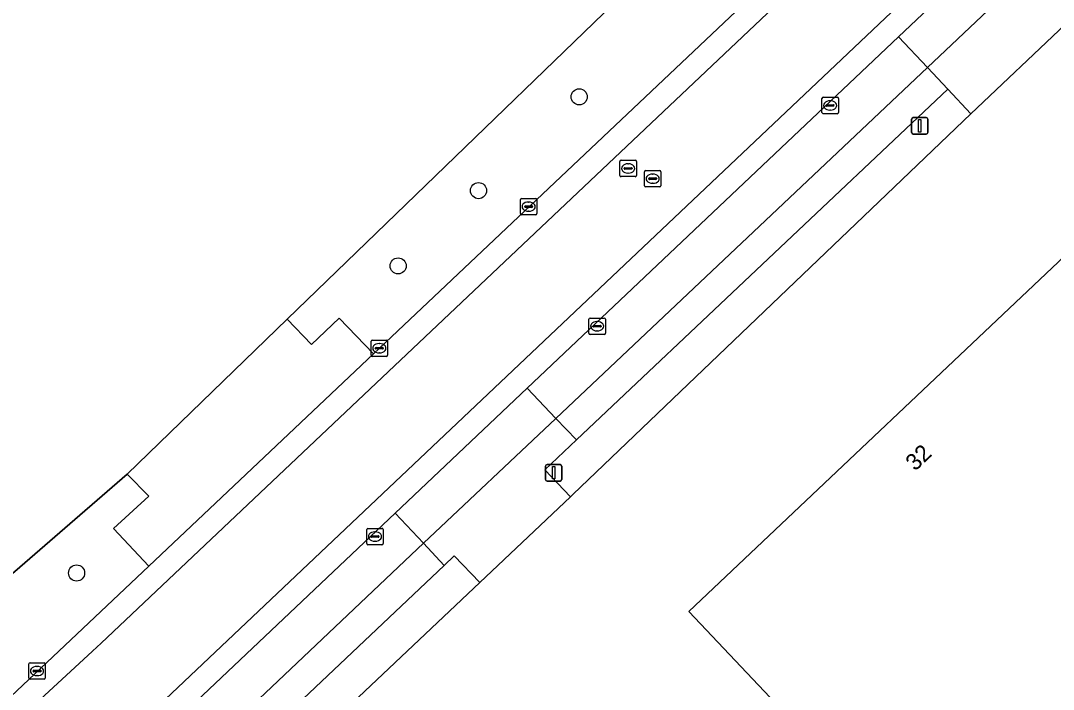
# Model space of a CAD drawing. Extents: x 156702 to 158052, y 387630 to 388992.
# Drawn here: x 157648 to 157710.6, y 388328.3 to 388368.9 of the extents above; entities that cross this region are included whole.
import ezdxf

# ---------------------------------------------------------------- set-up
doc = ezdxf.new("R2010")
doc.units = 0
for name, color, linetype in [('IMGEO_Berm_groen', 7, 'Continuous'), ('IMGEO_Boom', 7, 'Continuous'), ('IMGEO_Erf', 7, 'Continuous'), ('IMGEO_Groenvoorziening', 7, 'Continuous'), ('IMGEO_Hek', 7, 'Continuous'), ('IMGEO_Kolk', 7, 'Continuous'), ('IMGEO_Lichtmast', 7, 'Continuous'), ('IMGEO_Pand', 7, 'Continuous'), ('IMGEO_Pand_nummerreeks', 7, 'Continuous'), ('IMGEO_Parkeervlak_open', 7, 'Continuous'), ('IMGEO_Rijbaan_lokaal_gesloten', 7, 'Continuous'), ('IMGEO_Rijbaan_lokaal_open', 7, 'Continuous'), ('IMGEO_Rioolput', 7, 'Continuous'), ('IMGEO_Voetpad_open', 7, 'Continuous')]:
    doc.layers.add(name, color=color, linetype=linetype)

msp = doc.modelspace()

# ---------------------------------------------------------------- linework, layer by layer
at = {"layer": 'IMGEO_Berm_groen'}
msp.add_lwpolyline([(157693.937, 388371.932), (157691.713, 388374.285), (157693.968, 388376.402), (157692.355, 388378.104), (157664.141, 388350.795), (157665.608, 388349.256), (157667.296, 388350.853), (157669.377, 388348.694)], close=True, dxfattribs=at)
for points in [[(157655.751, 388335.812), (157653.604, 388338.098), (157655.748, 388340.048), (157654.429, 388341.395), (157627.449, 388318.044), (157622.816, 388314.826), (157624.298, 388312.524), (157626.098, 388313.757), (157628.293, 388310.699)], [(157635.35, 388316.566), (157655.751, 388335.812)]]:
    msp.add_lwpolyline(points, dxfattribs=at)
at = {"layer": 'IMGEO_Boom'}
for centre in [(157681.866, 388364.294), (157675.753, 388358.601), (157670.874, 388354.031), (157651.358, 388335.388)]:
    msp.add_circle(centre, 0.489, dxfattribs=at)
at = {"layer": 'IMGEO_Erf'}
for points in [[(157828.567, 388476.717), (157827.02, 388475.574), (157819.744, 388469.314), (157819.109, 388469.983), (157810.78, 388462.732), (157797.894, 388450.521), (157792.808, 388445.559), (157792.292, 388445.075), (157782.368, 388435.768), (157780.291, 388433.819), (157770.375, 388424.519), (157762.137, 388416.71), (157750.411, 388405.749), (157741.215, 388396.791), (157739.918, 388395.57), (157734.391, 388390.366), (157712.553, 388369.817), (157711.355, 388368.682), (157705.627, 388363.261), (157681.507, 388340.173), (157681.329, 388340.003), (157675.827, 388334.804), (157653.403, 388313.608)], [(157627.449, 388318.044), (157654.429, 388341.395), (157664.141, 388350.795), (157692.355, 388378.104), (157701.62, 388386.983), (157703.834, 388389.244), (157706.743, 388391.918), (157715.141, 388399.858), (157769.024, 388450.72), (157770.108, 388451.766), (157788.87, 388469.419)]]:
    msp.add_lwpolyline(points, dxfattribs=at)
msp.add_lwpolyline([(157760.718, 388305.402), (157736.41, 388282.4), (157688.517, 388333.056), (157712.821, 388356.047), (157713.077, 388355.777), (157737.37, 388330.09)], close=True, dxfattribs=at)
at = {"layer": 'IMGEO_Groenvoorziening'}
for points in [[(157681.507, 388340.173), (157705.627, 388363.261), (157704.246, 388364.753), (157681.707, 388343.469), (157679.786, 388341.643), (157681.329, 388340.003)], [(157653.403, 388313.608), (157675.827, 388334.804), (157674.284, 388336.433), (157673.676, 388335.845), (157653.933, 388317.185), (157653.076, 388316.403), (157653.753, 388315.655), (157652.626, 388314.672)]]:
    msp.add_lwpolyline(points, close=True, dxfattribs=at)
at = {"layer": 'IMGEO_Hek'}
for points in [[(157692.355, 388378.104), (157664.141, 388350.795)], [(157664.141, 388350.795), (157654.429, 388341.395)], [(157654.429, 388341.395), (157627.449, 388318.044), (157622.816, 388314.826)]]:
    msp.add_lwpolyline(points, dxfattribs=at)
at = {"layer": 'IMGEO_Kolk'}
for p, q in [((157696.601, 388363.346), (157696.601, 388364.198)), ((157696.676, 388364.272), (157697.528, 388364.272)), ((157697.602, 388364.198), (157697.602, 388363.346)), ((157696.86, 388363.766), (157696.86, 388363.778)), ((157697.298, 388363.729), (157696.9, 388363.729)), ((157696.903, 388363.815), (157697.301, 388363.815)), ((157697.089, 388364.052), (157697.114, 388364.052)), ((157697.344, 388363.778), (157697.344, 388363.766)), ((157697.528, 388363.272), (157696.676, 388363.272)), ((157697.112, 388363.492), (157697.087, 388363.492)), ((157678.296, 388357.202), (157678.296, 388358.054)), ((157678.371, 388358.128), (157679.223, 388358.128)), ((157678.784, 388357.908), (157678.809, 388357.908)), ((157679.297, 388358.054), (157679.297, 388357.202)), ((157678.555, 388357.622), (157678.555, 388357.634)), ((157678.993, 388357.585), (157678.595, 388357.585)), ((157678.598, 388357.671), (157678.996, 388357.671)), ((157678.807, 388357.348), (157678.782, 388357.348)), ((157679.039, 388357.634), (157679.039, 388357.622)), ((157679.223, 388357.128), (157678.371, 388357.128)), ((157682.454, 388349.941), (157682.454, 388350.793)), ((157682.529, 388350.867), (157683.381, 388350.867)), ((157682.713, 388350.361), (157682.713, 388350.373)), ((157682.756, 388350.41), (157683.154, 388350.41)), ((157682.942, 388350.647), (157682.967, 388350.647)), ((157683.197, 388350.373), (157683.197, 388350.361)), ((157683.455, 388350.793), (157683.455, 388349.941)), ((157683.381, 388349.867), (157682.529, 388349.867)), ((157683.151, 388350.324), (157682.753, 388350.324)), ((157682.965, 388350.087), (157682.94, 388350.087)), ((157669.231, 388348.605), (157669.231, 388349.457)), ((157669.306, 388349.531), (157670.158, 388349.531)), ((157669.719, 388349.311), (157669.744, 388349.311)), ((157670.232, 388349.457), (157670.232, 388348.605)), ((157670.158, 388348.531), (157669.306, 388348.531)), ((157669.49, 388349.025), (157669.49, 388349.037)), ((157669.928, 388348.988), (157669.53, 388348.988)), ((157669.533, 388349.074), (157669.931, 388349.074)), ((157669.742, 388348.751), (157669.717, 388348.751)), ((157669.974, 388349.037), (157669.974, 388349.025)), ((157668.967, 388337.174), (157668.967, 388338.026)), ((157669.042, 388338.1), (157669.894, 388338.1)), ((157669.455, 388337.88), (157669.48, 388337.88)), ((157669.968, 388338.026), (157669.968, 388337.174)), ((157669.226, 388337.594), (157669.226, 388337.606)), ((157669.664, 388337.557), (157669.266, 388337.557)), ((157669.269, 388337.643), (157669.667, 388337.643)), ((157669.478, 388337.32), (157669.453, 388337.32)), ((157669.71, 388337.606), (157669.71, 388337.594)), ((157669.894, 388337.1), (157669.042, 388337.1)), ((157648.455, 388329.013), (157648.455, 388329.865)), ((157648.53, 388329.939), (157649.382, 388329.939)), ((157648.943, 388329.719), (157648.968, 388329.719)), ((157649.456, 388329.865), (157649.456, 388329.013)), ((157648.714, 388329.433), (157648.714, 388329.445)), ((157649.152, 388329.396), (157648.754, 388329.396)), ((157648.757, 388329.482), (157649.155, 388329.482)), ((157648.966, 388329.159), (157648.941, 388329.159)), ((157649.198, 388329.445), (157649.198, 388329.433)), ((157649.382, 388328.939), (157648.53, 388328.939))]:
    msp.add_line(p, q, dxfattribs=at)
for points in [[(157696.601, 388363.346), (157696.601, 388364.198)], [(157696.676, 388364.272), (157697.528, 388364.272)], [(157697.602, 388364.198), (157697.602, 388363.346)], [(157697.528, 388363.272), (157696.676, 388363.272)], [(157678.296, 388357.202), (157678.296, 388358.054)], [(157678.371, 388358.128), (157679.223, 388358.128)], [(157679.297, 388358.054), (157679.297, 388357.202)], [(157679.223, 388357.128), (157678.371, 388357.128)], [(157682.454, 388349.941), (157682.454, 388350.793)], [(157682.529, 388350.867), (157683.381, 388350.867)], [(157683.455, 388350.793), (157683.455, 388349.941)], [(157683.381, 388349.867), (157682.529, 388349.867)], [(157669.231, 388348.605), (157669.231, 388349.457)], [(157669.306, 388349.531), (157670.158, 388349.531)], [(157670.232, 388349.457), (157670.232, 388348.605)], [(157670.158, 388348.531), (157669.306, 388348.531)], [(157668.967, 388337.174), (157668.967, 388338.026)], [(157669.042, 388338.1), (157669.894, 388338.1)], [(157669.968, 388338.026), (157669.968, 388337.174)], [(157669.894, 388337.1), (157669.042, 388337.1)], [(157648.455, 388329.013), (157648.455, 388329.865)], [(157648.53, 388329.939), (157649.382, 388329.939)], [(157649.456, 388329.865), (157649.456, 388329.013)], [(157649.382, 388328.939), (157648.53, 388328.939)]]:
    msp.add_lwpolyline(points, dxfattribs=at)
for centre, radius, start, end in [((157696.678, 388364.196), 0.0765, 91.55205, 178.44795), ((157696.678, 388364.196), 0.0765, 91.55205, 178.44795), ((157697.526, 388364.196), 0.0765, 1.55205, 88.44795), ((157697.526, 388364.196), 0.0765, 1.55205, 88.44795), ((157696.9, 388363.775), 0.0403, 85.87752, 175.75265), ((157696.897, 388363.765), 0.0366, 178.93798, 274.71019), ((157697.301, 388363.772), 0.043, 264.86636, 352.45326), ((157697.305, 388363.777), 0.0386, 1.73085, 96.63898), ((157696.678, 388363.348), 0.0765, 181.55205, 268.44795), ((157696.678, 388363.348), 0.0765, 181.55205, 268.44795), ((157697.526, 388363.348), 0.0765, 271.55205, 358.44795), ((157697.526, 388363.348), 0.0765, 271.55205, 358.44795), ((157678.373, 388358.052), 0.0765, 91.55205, 178.44795), ((157678.373, 388358.052), 0.0765, 91.55205, 178.44795), ((157679.221, 388358.052), 0.0765, 1.55205, 88.44795), ((157679.221, 388358.052), 0.0765, 1.55205, 88.44795), ((157678.595, 388357.631), 0.0403, 85.87752, 175.75265), ((157678.592, 388357.621), 0.0366, 178.93798, 274.71019), ((157678.996, 388357.628), 0.043, 264.86636, 352.45326), ((157679, 388357.633), 0.0386, 1.73085, 96.63898), ((157678.373, 388357.204), 0.0765, 181.55205, 268.44795), ((157678.373, 388357.204), 0.0765, 181.55205, 268.44795), ((157679.221, 388357.204), 0.0765, 271.55205, 358.44795), ((157679.221, 388357.204), 0.0765, 271.55205, 358.44795), ((157682.531, 388350.791), 0.0765, 91.55205, 178.44795), ((157682.531, 388350.791), 0.0765, 91.55205, 178.44795), ((157682.753, 388350.37), 0.0403, 85.87752, 175.75265), ((157682.75, 388350.36), 0.0366, 178.93798, 274.71019), ((157683.154, 388350.367), 0.043, 264.86636, 352.45326), ((157683.158, 388350.372), 0.0386, 1.73085, 96.63898), ((157683.379, 388350.791), 0.0765, 1.55205, 88.44795), ((157683.379, 388350.791), 0.0765, 1.55205, 88.44795), ((157682.531, 388349.943), 0.0765, 181.55205, 268.44795), ((157682.531, 388349.943), 0.0765, 181.55205, 268.44795), ((157683.379, 388349.943), 0.0765, 271.55205, 358.44795), ((157683.379, 388349.943), 0.0765, 271.55205, 358.44795), ((157669.308, 388349.455), 0.0765, 91.55205, 178.44795), ((157669.308, 388349.455), 0.0765, 91.55205, 178.44795), ((157670.156, 388349.455), 0.0765, 1.55205, 88.44795), ((157670.156, 388349.455), 0.0765, 1.55205, 88.44795), ((157669.308, 388348.607), 0.0765, 181.55205, 268.44795), ((157669.308, 388348.607), 0.0765, 181.55205, 268.44795), ((157669.53, 388349.034), 0.0403, 85.87752, 175.75265), ((157669.527, 388349.024), 0.0366, 178.93798, 274.71019), ((157669.931, 388349.031), 0.043, 264.86636, 352.45326), ((157669.935, 388349.036), 0.0386, 1.73085, 96.63898), ((157670.156, 388348.607), 0.0765, 271.55205, 358.44795), ((157670.156, 388348.607), 0.0765, 271.55205, 358.44795), ((157669.044, 388338.024), 0.0765, 91.55205, 178.44795), ((157669.044, 388338.024), 0.0765, 91.55205, 178.44795), ((157669.892, 388338.024), 0.0765, 1.55205, 88.44795), ((157669.892, 388338.024), 0.0765, 1.55205, 88.44795), ((157669.266, 388337.603), 0.0403, 85.87752, 175.75265), ((157669.263, 388337.593), 0.0366, 178.93798, 274.71019), ((157669.667, 388337.6), 0.043, 264.86636, 352.45326), ((157669.671, 388337.605), 0.0386, 1.73085, 96.63898), ((157669.044, 388337.176), 0.0765, 181.55205, 268.44795), ((157669.044, 388337.176), 0.0765, 181.55205, 268.44795), ((157669.892, 388337.176), 0.0765, 271.55205, 358.44795), ((157669.892, 388337.176), 0.0765, 271.55205, 358.44795), ((157648.532, 388329.863), 0.0765, 91.55205, 178.44795), ((157648.532, 388329.863), 0.0765, 91.55205, 178.44795), ((157649.38, 388329.863), 0.0765, 1.55205, 88.44795), ((157649.38, 388329.863), 0.0765, 1.55205, 88.44795), ((157648.754, 388329.442), 0.0403, 85.87752, 175.75265), ((157648.751, 388329.432), 0.0366, 178.93798, 274.71019), ((157649.155, 388329.439), 0.043, 264.86636, 352.45326), ((157649.159, 388329.444), 0.0386, 1.73085, 96.63898), ((157648.532, 388329.015), 0.0765, 181.55205, 268.44795), ((157648.532, 388329.015), 0.0765, 181.55205, 268.44795), ((157649.38, 388329.015), 0.0765, 271.55205, 358.44795), ((157649.38, 388329.015), 0.0765, 271.55205, 358.44795)]:
    msp.add_arc(centre, radius, start, end, dxfattribs=at)
for centre, major_axis, ratio, start_param, end_param in [((157697.088, 388363.772), (-0.387, 0.002), 0.722429, 4.712389, 7.853982), ((157697.113, 388363.772), (-0.39, 0.002), 0.717154, 1.570796, 4.712389), ((157678.783, 388357.628), (-0.387, 0.002), 0.722429, 4.712389, 7.853982), ((157678.808, 388357.628), (-0.39, 0.002), 0.717154, 1.570796, 4.712389), ((157682.941, 388350.367), (-0.387, 0.002), 0.722429, 4.712389, 7.853982), ((157682.966, 388350.367), (-0.39, 0.002), 0.717154, 1.570796, 4.712389), ((157669.718, 388349.031), (-0.387, 0.002), 0.722429, 4.712389, 7.853982), ((157669.743, 388349.031), (-0.39, 0.002), 0.717154, 1.570796, 4.712389), ((157669.454, 388337.6), (-0.387, 0.002), 0.722429, 4.712389, 7.853982), ((157669.479, 388337.6), (-0.39, 0.002), 0.717154, 1.570796, 4.712389), ((157648.942, 388329.439), (-0.387, 0.002), 0.722429, 4.712389, 7.853982), ((157648.967, 388329.439), (-0.39, 0.002), 0.717154, 1.570796, 4.712389)]:
    msp.add_ellipse(centre, major_axis=major_axis, ratio=ratio, start_param=start_param, end_param=end_param, dxfattribs=at)
at = {"layer": 'IMGEO_Lichtmast'}
for p, q in [((157702.036, 388362.133), (157702.036, 388362.933)), ((157702.036, 388362.933), (157702.036, 388362.133)), ((157702.136, 388363.033), (157702.926, 388363.033)), ((157702.926, 388363.033), (157702.136, 388363.033)), ((157703.026, 388362.933), (157703.026, 388362.133)), ((157703.026, 388362.133), (157703.026, 388362.933)), ((157702.926, 388362.033), (157702.136, 388362.033)), ((157702.136, 388362.033), (157702.926, 388362.033)), ((157679.816, 388341.071), (157679.816, 388341.871)), ((157679.816, 388341.871), (157679.816, 388341.071)), ((157679.916, 388341.971), (157680.706, 388341.971)), ((157680.706, 388341.971), (157679.916, 388341.971)), ((157680.806, 388341.871), (157680.806, 388341.071)), ((157680.806, 388341.071), (157680.806, 388341.871)), ((157680.706, 388340.971), (157679.916, 388340.971)), ((157679.916, 388340.971), (157680.706, 388340.971))]:
    msp.add_line(p, q, dxfattribs=at)
for points in [[(157702.456, 388362.908), (157702.606, 388362.908), (157702.606, 388362.158), (157702.456, 388362.158), (157702.456, 388362.908)], [(157680.236, 388341.846), (157680.386, 388341.846), (157680.386, 388341.096), (157680.236, 388341.096), (157680.236, 388341.846)]]:
    msp.add_lwpolyline(points, dxfattribs=at)
for centre, start, end in [((157702.136, 388362.933), 90, 180), ((157702.136, 388362.933), 90, 180), ((157702.926, 388362.933), 0, 90), ((157702.926, 388362.933), 360, 90), ((157702.136, 388362.133), 180, 270), ((157702.136, 388362.133), 180, 270), ((157702.926, 388362.133), 270, 0), ((157702.926, 388362.133), 270, 0), ((157679.916, 388341.871), 90, 180), ((157679.916, 388341.871), 90, 180), ((157680.706, 388341.871), 0, 90), ((157680.706, 388341.871), 360, 90), ((157679.916, 388341.071), 180, 270), ((157679.916, 388341.071), 180, 270), ((157680.706, 388341.071), 270, 0), ((157680.706, 388341.071), 270, 0)]:
    msp.add_arc(centre, 0.1, start, end, dxfattribs=at)
at = {"layer": 'IMGEO_Pand'}
msp.add_lwpolyline([(157713.077, 388355.777), (157712.821, 388356.047), (157688.517, 388333.056), (157736.41, 388282.4), (157760.718, 388305.402), (157737.37, 388330.09)], close=True, dxfattribs=at)
at = {"layer": 'IMGEO_Parkeervlak_open'}
for points in [[(157702.996, 388366.069), (157701.237, 388367.928), (157678.712, 388346.609), (157680.453, 388344.77)], [(157672.418, 388337.198), (157670.693, 388339.02), (157651.108, 388320.484), (157652.84, 388318.656)]]:
    msp.add_lwpolyline(points, close=True, dxfattribs=at)
at = {"layer": 'IMGEO_Rijbaan_lokaal_gesloten'}
for points in [[(157722.575, 388397.084), (157798.497, 388468.895), (157797.546, 388469.921), (157795.288, 388467.846), (157773.891, 388447.573), (157772.807, 388446.508), (157721.207, 388397.728), (157693.937, 388371.932), (157669.377, 388348.694), (157655.751, 388335.812), (157635.35, 388316.566)], [(157640.155, 388312.044), (157727.538, 388394.745), (157728.664, 388395.811), (157800.565, 388463.859), (157801.977, 388465.115), (157798.497, 388468.895), (157722.575, 388397.084), (157652.853, 388331.137), (157631.518, 388311.458)], [(157631.518, 388311.458), (157652.853, 388331.137), (157722.575, 388397.084)], [(157728.896, 388394.105), (157729.626, 388394.795), (157728.664, 388395.811), (157727.538, 388394.745), (157640.155, 388312.044)], [(157640.555, 388310.496), (157643.842, 388313.607), (157651.108, 388320.484), (157670.693, 388339.02), (157678.712, 388346.609), (157701.237, 388367.928), (157708.575, 388374.873), (157728.896, 388394.105)]]:
    msp.add_lwpolyline(points, dxfattribs=at)
at = {"layer": 'IMGEO_Rijbaan_lokaal_open'}
msp.add_lwpolyline([(157654.429, 388341.395), (157655.748, 388340.048), (157653.604, 388338.098), (157655.751, 388335.812), (157669.377, 388348.694), (157667.296, 388350.853), (157665.608, 388349.256), (157664.141, 388350.795)], close=True, dxfattribs=at)
at = {"layer": 'IMGEO_Rioolput'}
for p, q in [((157684.336, 388359.522), (157684.336, 388360.374)), ((157684.411, 388360.448), (157685.263, 388360.448)), ((157685.337, 388360.374), (157685.337, 388359.522)), ((157684.595, 388359.942), (157684.595, 388359.954)), ((157685.033, 388359.905), (157684.635, 388359.905)), ((157684.638, 388359.991), (157685.036, 388359.991)), ((157684.824, 388360.228), (157684.849, 388360.228)), ((157685.079, 388359.954), (157685.079, 388359.942)), ((157685.824, 388358.899), (157685.824, 388359.751)), ((157685.899, 388359.825), (157686.751, 388359.825)), ((157686.825, 388359.751), (157686.825, 388358.899)), ((157685.263, 388359.448), (157684.411, 388359.448)), ((157684.847, 388359.668), (157684.822, 388359.668)), ((157686.083, 388359.319), (157686.083, 388359.331)), ((157686.521, 388359.282), (157686.123, 388359.282)), ((157686.126, 388359.368), (157686.524, 388359.368)), ((157686.312, 388359.605), (157686.337, 388359.605)), ((157686.567, 388359.331), (157686.567, 388359.319)), ((157686.751, 388358.825), (157685.899, 388358.825)), ((157686.335, 388359.045), (157686.31, 388359.045))]:
    msp.add_line(p, q, dxfattribs=at)
for points in [[(157684.336, 388359.522), (157684.336, 388360.374)], [(157684.411, 388360.448), (157685.263, 388360.448)], [(157685.337, 388360.374), (157685.337, 388359.522)], [(157685.824, 388358.899), (157685.824, 388359.751)], [(157685.899, 388359.825), (157686.751, 388359.825)], [(157686.825, 388359.751), (157686.825, 388358.899)], [(157685.263, 388359.448), (157684.411, 388359.448)], [(157686.751, 388358.825), (157685.899, 388358.825)]]:
    msp.add_lwpolyline(points, dxfattribs=at)
for centre, radius, start, end in [((157684.413, 388360.372), 0.0765, 91.55205, 178.44795), ((157684.413, 388360.372), 0.0765, 91.55205, 178.44795), ((157685.261, 388360.372), 0.0765, 1.55205, 88.44795), ((157685.261, 388360.372), 0.0765, 1.55205, 88.44795), ((157684.635, 388359.951), 0.0403, 85.87752, 175.75265), ((157684.632, 388359.941), 0.0366, 178.93798, 274.71019), ((157685.036, 388359.948), 0.043, 264.86636, 352.45326), ((157685.04, 388359.953), 0.0386, 1.73085, 96.63898), ((157685.901, 388359.749), 0.0765, 91.55205, 178.44795), ((157685.901, 388359.749), 0.0765, 91.55205, 178.44795), ((157686.749, 388359.749), 0.0765, 1.55205, 88.44795), ((157686.749, 388359.749), 0.0765, 1.55205, 88.44795), ((157684.413, 388359.524), 0.0765, 181.55205, 268.44795), ((157684.413, 388359.524), 0.0765, 181.55205, 268.44795), ((157685.261, 388359.524), 0.0765, 271.55205, 358.44795), ((157685.261, 388359.524), 0.0765, 271.55205, 358.44795), ((157686.123, 388359.328), 0.0403, 85.87752, 175.75265), ((157686.12, 388359.318), 0.0366, 178.93798, 274.71019), ((157686.524, 388359.325), 0.043, 264.86636, 352.45326), ((157686.528, 388359.33), 0.0386, 1.73085, 96.63898), ((157685.901, 388358.901), 0.0765, 181.55205, 268.44795), ((157685.901, 388358.901), 0.0765, 181.55205, 268.44795), ((157686.749, 388358.901), 0.0765, 271.55205, 358.44795), ((157686.749, 388358.901), 0.0765, 271.55205, 358.44795)]:
    msp.add_arc(centre, radius, start, end, dxfattribs=at)
for centre, major_axis, ratio, start_param, end_param in [((157684.823, 388359.948), (-0.387, 0.002), 0.722429, 4.712389, 7.853982), ((157684.848, 388359.948), (-0.39, 0.002), 0.717154, 1.570796, 4.712389), ((157686.311, 388359.325), (-0.387, 0.002), 0.722429, 4.712389, 7.853982), ((157686.336, 388359.325), (-0.39, 0.002), 0.717154, 1.570796, 4.712389)]:
    msp.add_ellipse(centre, major_axis=major_axis, ratio=ratio, start_param=start_param, end_param=end_param, dxfattribs=at)
at = {"layer": 'IMGEO_Voetpad_open'}
for points in [[(157710.331, 388373.018), (157708.575, 388374.873), (157701.237, 388367.928), (157702.996, 388366.069)], [(157711.355, 388368.682), (157712.553, 388369.817), (157711.202, 388371.333), (157711.595, 388371.705), (157710.331, 388373.018), (157702.996, 388366.069), (157704.246, 388364.753), (157705.627, 388363.261)], [(157681.707, 388343.469), (157704.246, 388364.753), (157702.996, 388366.069), (157680.453, 388344.77)], [(157680.453, 388344.77), (157678.712, 388346.609), (157670.693, 388339.02), (157672.418, 388337.198)], [(157681.329, 388340.003), (157679.786, 388341.643), (157681.707, 388343.469), (157680.453, 388344.77), (157672.418, 388337.198), (157673.676, 388335.845), (157674.284, 388336.433), (157675.827, 388334.804)], [(157673.676, 388335.845), (157672.418, 388337.198), (157652.84, 388318.656), (157652.684, 388318.508), (157653.933, 388317.185)]]:
    msp.add_lwpolyline(points, close=True, dxfattribs=at)

# ---------------------------------------------------------------- texts
at = {"layer": 'IMGEO_Pand_nummerreeks'}
msp.add_text('32', height=1, rotation=43.40932, dxfattribs=at).set_placement((157702.254, 388341.536))

doc.saveas('drawing.dxf')
